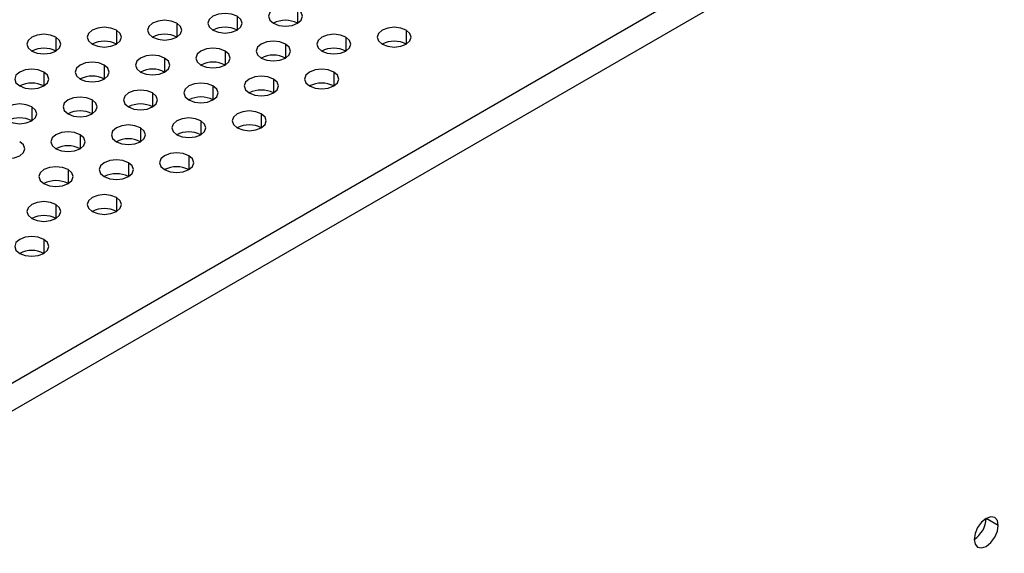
# Model space of a CAD drawing. Header units: millimetres. Extents: x 0 to 1118, y 0 to 864.
# Tile 270 of 438: x 958.81 to 964.58, y 672.97 to 676.1. Entities that reach past the tile are written whole.
import ezdxf

# ---------------------------------------------------------------- set-up
doc = ezdxf.new("R2010")
doc.units = ezdxf.units.MM

msp = doc.modelspace()

# ---------------------------------------------------------------- linework, layer by layer
at = {"color": 7, "linetype": 'Continuous', "lineweight": 25}
for p, q in [((1014.0395, 705.8734), (939.2276, 662.6854)), ((1014.1102, 705.7509), (939.2983, 662.5629)), ((964.5421, 673.1348), (964.4713, 673.1756))]:
    msp.add_line(p, q, dxfattribs=at)
at = {"color": 8, "linetype": 'Continuous', "lineweight": 25}
for p, q in [((960.0873, 676.1153), (960.0873, 676.0337)), ((960.4408, 676.1561), (960.4408, 676.0745)), ((959.7337, 676.0745), (959.7337, 675.9929)), ((959.0266, 675.9929), (959.0266, 675.9112)), ((959.3802, 676.0337), (959.3802, 675.952)), ((960.7237, 675.9929), (960.7237, 675.9112)), ((961.0772, 676.0337), (961.0772, 675.952)), ((960.3701, 675.952), (960.3701, 675.8704)), ((960.0166, 675.9112), (960.0166, 675.8296)), ((959.3095, 675.8296), (959.3095, 675.7479)), ((959.663, 675.8704), (959.663, 675.7888)), ((958.9559, 675.7888), (958.9559, 675.7071)), ((960.653, 675.7888), (960.653, 675.7071)), ((959.9459, 675.7071), (959.9459, 675.6255)), ((960.2994, 675.7479), (960.2994, 675.6663)), ((959.5923, 675.6663), (959.5923, 675.5847)), ((959.2388, 675.6255), (959.2388, 675.5438)), ((958.8852, 675.5847), (958.8852, 675.503)), ((960.2287, 675.5438), (960.2287, 675.4622)), ((959.8752, 675.503), (959.8752, 675.4214)), ((959.168, 675.4214), (959.168, 675.3397)), ((959.5216, 675.4622), (959.5216, 675.3806)), ((959.8044, 675.2989), (959.8044, 675.2173)), ((959.4509, 675.2581), (959.4509, 675.1765)), ((959.0973, 675.2173), (959.0973, 675.1356)), ((959.0266, 675.0132), (959.0266, 674.9315)), ((959.3802, 675.054), (959.3802, 674.9724)), ((958.9559, 674.8091), (958.9559, 674.7274))]:
    msp.add_line(p, q, dxfattribs=at)
at = {"color": 7, "linetype": 'Continuous', "lineweight": 25, "flags": 128}
for points in [[(960.4408, 676.1561), (960.4084, 676.1687), (960.3701, 676.1731), (960.3319, 676.1687), (960.2994, 676.1561), (960.2777, 676.1374), (960.2701, 676.1153), (960.2777, 676.0932), (960.2994, 676.0745)], [(960.0873, 676.1153), (960.0548, 676.1278), (960.0166, 676.1322), (959.9783, 676.1278), (959.9459, 676.1153), (959.9242, 676.0966), (959.9166, 676.0745), (959.9242, 676.0524), (959.9459, 676.0337)], [(959.9459, 676.0337), (959.9783, 676.0212), (960.0166, 676.0168), (960.0548, 676.0212), (960.0873, 676.0337), (960.109, 676.0524), (960.1166, 676.0745), (960.109, 676.0966), (960.0873, 676.1153)], [(960.2994, 676.0745), (960.3319, 676.062), (960.3701, 676.0576), (960.4084, 676.062), (960.4408, 676.0745), (960.4625, 676.0932), (960.4701, 676.1153), (960.4625, 676.1374), (960.4408, 676.1561)], [(959.3802, 676.0337), (959.3477, 676.0462), (959.3095, 676.0506), (959.2712, 676.0462), (959.2388, 676.0337), (959.2171, 676.015), (959.2095, 675.9929), (959.2171, 675.9708), (959.2388, 675.952)], [(959.7337, 676.0745), (959.7013, 676.087), (959.663, 676.0914), (959.6248, 676.087), (959.5923, 676.0745), (959.5706, 676.0558), (959.563, 676.0337), (959.5706, 676.0116), (959.5923, 675.9929)], [(959.5923, 675.9929), (959.6248, 675.9804), (959.663, 675.976), (959.7013, 675.9804), (959.7337, 675.9929), (959.7554, 676.0116), (959.763, 676.0337), (959.7554, 676.0558), (959.7337, 676.0745)], [(961.0772, 676.0337), (961.0448, 676.0462), (961.0065, 676.0506), (960.9683, 676.0462), (960.9358, 676.0337), (960.9141, 676.015), (960.9065, 675.9929), (960.9141, 675.9708), (960.9358, 675.952)], [(959.0266, 675.9929), (958.9942, 676.0054), (958.9559, 676.0098), (958.9176, 676.0054), (958.8852, 675.9929), (958.8635, 675.9741), (958.8559, 675.952), (958.8635, 675.93), (958.8852, 675.9112)], [(958.8852, 675.9112), (958.9176, 675.8987), (958.9559, 675.8943), (958.9942, 675.8987), (959.0266, 675.9112), (959.0483, 675.93), (959.0559, 675.952), (959.0483, 675.9741), (959.0266, 675.9929)], [(959.2388, 675.952), (959.2712, 675.9395), (959.3095, 675.9351), (959.3477, 675.9395), (959.3802, 675.952), (959.4019, 675.9708), (959.4095, 675.9929), (959.4019, 676.015), (959.3802, 676.0337)], [(960.7237, 675.9929), (960.6912, 676.0054), (960.653, 676.0098), (960.6147, 676.0054), (960.5823, 675.9929), (960.5606, 675.9741), (960.553, 675.952), (960.5606, 675.93), (960.5823, 675.9112)], [(960.5823, 675.9112), (960.6147, 675.8987), (960.653, 675.8943), (960.6912, 675.8987), (960.7237, 675.9112), (960.7454, 675.93), (960.753, 675.952), (960.7454, 675.9741), (960.7237, 675.9929)], [(960.9358, 675.952), (960.9683, 675.9395), (961.0065, 675.9351), (961.0448, 675.9395), (961.0772, 675.952), (961.0989, 675.9708), (961.1065, 675.9929), (961.0989, 676.015), (961.0772, 676.0337)], [(960.3701, 675.952), (960.3377, 675.9646), (960.2994, 675.969), (960.2611, 675.9646), (960.2287, 675.952), (960.207, 675.9333), (960.1994, 675.9112), (960.207, 675.8891), (960.2287, 675.8704)], [(960.2287, 675.8704), (960.2611, 675.8579), (960.2994, 675.8535), (960.3377, 675.8579), (960.3701, 675.8704), (960.3918, 675.8891), (960.3994, 675.9112), (960.3918, 675.9333), (960.3701, 675.952)], [(959.663, 675.8704), (959.6306, 675.8829), (959.5923, 675.8873), (959.554, 675.8829), (959.5216, 675.8704), (959.4999, 675.8517), (959.4923, 675.8296), (959.4999, 675.8075), (959.5216, 675.7888)], [(960.0166, 675.9112), (959.9841, 675.9237), (959.9459, 675.9281), (959.9076, 675.9237), (959.8752, 675.9112), (959.8535, 675.8925), (959.8459, 675.8704), (959.8535, 675.8483), (959.8752, 675.8296)], [(959.8752, 675.8296), (959.9076, 675.8171), (959.9459, 675.8127), (959.9841, 675.8171), (960.0166, 675.8296), (960.0383, 675.8483), (960.0459, 675.8704), (960.0383, 675.8925), (960.0166, 675.9112)], [(959.3095, 675.8296), (959.277, 675.8421), (959.2388, 675.8465), (959.2005, 675.8421), (959.168, 675.8296), (959.1464, 675.8109), (959.1388, 675.7888), (959.1464, 675.7667), (959.168, 675.7479)], [(959.168, 675.7479), (959.2005, 675.7354), (959.2388, 675.731), (959.277, 675.7354), (959.3095, 675.7479), (959.3311, 675.7667), (959.3388, 675.7888), (959.3311, 675.8109), (959.3095, 675.8296)], [(959.5216, 675.7888), (959.554, 675.7763), (959.5923, 675.7719), (959.6306, 675.7763), (959.663, 675.7888), (959.6847, 675.8075), (959.6923, 675.8296), (959.6847, 675.8517), (959.663, 675.8704)], [(958.9559, 675.7888), (958.9235, 675.8013), (958.8852, 675.8057), (958.8469, 675.8013), (958.8145, 675.7888), (958.7928, 675.77), (958.7852, 675.7479), (958.7928, 675.7259), (958.8145, 675.7071)], [(958.8145, 675.7071), (958.8469, 675.6946), (958.8852, 675.6902), (958.9235, 675.6946), (958.9559, 675.7071), (958.9776, 675.7259), (958.9852, 675.7479), (958.9776, 675.77), (958.9559, 675.7888)], [(960.2994, 675.7479), (960.267, 675.7605), (960.2287, 675.7649), (960.1904, 675.7605), (960.158, 675.7479), (960.1363, 675.7292), (960.1287, 675.7071), (960.1363, 675.685), (960.158, 675.6663)], [(960.653, 675.7888), (960.6205, 675.8013), (960.5823, 675.8057), (960.544, 675.8013), (960.5115, 675.7888), (960.4899, 675.77), (960.4823, 675.7479), (960.4899, 675.7259), (960.5115, 675.7071)], [(960.5115, 675.7071), (960.544, 675.6946), (960.5823, 675.6902), (960.6205, 675.6946), (960.653, 675.7071), (960.6746, 675.7259), (960.6823, 675.7479), (960.6746, 675.77), (960.653, 675.7888)], [(959.9459, 675.7071), (959.9134, 675.7196), (959.8752, 675.724), (959.8369, 675.7196), (959.8044, 675.7071), (959.7828, 675.6884), (959.7752, 675.6663), (959.7828, 675.6442), (959.8044, 675.6255)], [(959.8044, 675.6255), (959.8369, 675.613), (959.8752, 675.6086), (959.9134, 675.613), (959.9459, 675.6255), (959.9675, 675.6442), (959.9752, 675.6663), (959.9675, 675.6884), (959.9459, 675.7071)], [(960.158, 675.6663), (960.1904, 675.6538), (960.2287, 675.6494), (960.267, 675.6538), (960.2994, 675.6663), (960.3211, 675.685), (960.3287, 675.7071), (960.3211, 675.7292), (960.2994, 675.7479)], [(959.5923, 675.6663), (959.5599, 675.6788), (959.5216, 675.6832), (959.4833, 675.6788), (959.4509, 675.6663), (959.4292, 675.6476), (959.4216, 675.6255), (959.4292, 675.6034), (959.4509, 675.5847)], [(959.4509, 675.5847), (959.4833, 675.5722), (959.5216, 675.5678), (959.5599, 675.5722), (959.5923, 675.5847), (959.614, 675.6034), (959.6216, 675.6255), (959.614, 675.6476), (959.5923, 675.6663)], [(958.8852, 675.5847), (958.8528, 675.5972), (958.8145, 675.6016), (958.7762, 675.5972), (958.7438, 675.5847), (958.7221, 675.5659), (958.7145, 675.5438), (958.7221, 675.5218), (958.7438, 675.503)], [(959.2388, 675.6255), (959.2063, 675.638), (959.168, 675.6424), (959.1298, 675.638), (959.0973, 675.6255), (959.0757, 675.6068), (959.068, 675.5847), (959.0757, 675.5626), (959.0973, 675.5438)], [(959.0973, 675.5438), (959.1298, 675.5313), (959.168, 675.5269), (959.2063, 675.5313), (959.2388, 675.5438), (959.2604, 675.5626), (959.268, 675.5847), (959.2604, 675.6068), (959.2388, 675.6255)], [(958.7438, 675.503), (958.7762, 675.4905), (958.8145, 675.4861), (958.8528, 675.4905), (958.8852, 675.503), (958.9069, 675.5218), (958.9145, 675.5438), (958.9069, 675.5659), (958.8852, 675.5847)], [(960.2287, 675.5438), (960.1963, 675.5564), (960.158, 675.5608), (960.1197, 675.5564), (960.0873, 675.5438), (960.0656, 675.5251), (960.058, 675.503), (960.0656, 675.4809), (960.0873, 675.4622)], [(960.0873, 675.4622), (960.1197, 675.4497), (960.158, 675.4453), (960.1963, 675.4497), (960.2287, 675.4622), (960.2504, 675.4809), (960.258, 675.503), (960.2504, 675.5251), (960.2287, 675.5438)], [(959.5216, 675.4622), (959.4892, 675.4747), (959.4509, 675.4791), (959.4126, 675.4747), (959.3802, 675.4622), (959.3585, 675.4435), (959.3509, 675.4214), (959.3585, 675.3993), (959.3802, 675.3806)], [(959.8752, 675.503), (959.8427, 675.5155), (959.8044, 675.5199), (959.7662, 675.5155), (959.7337, 675.503), (959.7121, 675.4843), (959.7044, 675.4622), (959.7121, 675.4401), (959.7337, 675.4214)], [(959.7337, 675.4214), (959.7662, 675.4089), (959.8044, 675.4045), (959.8427, 675.4089), (959.8752, 675.4214), (959.8968, 675.4401), (959.9044, 675.4622), (959.8968, 675.4843), (959.8752, 675.503)], [(959.168, 675.4214), (959.1356, 675.4339), (959.0973, 675.4383), (959.0591, 675.4339), (959.0266, 675.4214), (959.0049, 675.4027), (958.9973, 675.3806), (959.0049, 675.3585), (959.0266, 675.3397)], [(959.0266, 675.3397), (959.0591, 675.3272), (959.0973, 675.3228), (959.1356, 675.3272), (959.168, 675.3397), (959.1897, 675.3585), (959.1973, 675.3806), (959.1897, 675.4027), (959.168, 675.4214)], [(959.3802, 675.3806), (959.4126, 675.368), (959.4509, 675.3637), (959.4892, 675.368), (959.5216, 675.3806), (959.5433, 675.3993), (959.5509, 675.4214), (959.5433, 675.4435), (959.5216, 675.4622)], [(958.6731, 675.2989), (958.7055, 675.2864), (958.7438, 675.282), (958.7821, 675.2864), (958.8145, 675.2989), (958.8362, 675.3176), (958.8438, 675.3397), (958.8362, 675.3618), (958.8145, 675.3806)], [(959.8044, 675.2989), (959.772, 675.3114), (959.7337, 675.3158), (959.6955, 675.3114), (959.663, 675.2989), (959.6413, 675.2802), (959.6337, 675.2581), (959.6413, 675.236), (959.663, 675.2173)], [(959.663, 675.2173), (959.6955, 675.2048), (959.7337, 675.2004), (959.772, 675.2048), (959.8044, 675.2173), (959.8261, 675.236), (959.8337, 675.2581), (959.8261, 675.2802), (959.8044, 675.2989)], [(959.4509, 675.2581), (959.4184, 675.2706), (959.3802, 675.275), (959.3419, 675.2706), (959.3095, 675.2581), (959.2878, 675.2394), (959.2802, 675.2173), (959.2878, 675.1952), (959.3095, 675.1765)], [(959.3095, 675.1765), (959.3419, 675.1639), (959.3802, 675.1596), (959.4184, 675.1639), (959.4509, 675.1765), (959.4726, 675.1952), (959.4802, 675.2173), (959.4726, 675.2394), (959.4509, 675.2581)], [(959.0973, 675.2173), (959.0649, 675.2298), (959.0266, 675.2342), (958.9884, 675.2298), (958.9559, 675.2173), (958.9342, 675.1986), (958.9266, 675.1765), (958.9342, 675.1544), (958.9559, 675.1356)], [(958.9559, 675.1356), (958.9884, 675.1231), (959.0266, 675.1187), (959.0649, 675.1231), (959.0973, 675.1356), (959.119, 675.1544), (959.1266, 675.1765), (959.119, 675.1986), (959.0973, 675.2173)], [(959.3802, 675.054), (959.3477, 675.0665), (959.3095, 675.0709), (959.2712, 675.0665), (959.2388, 675.054), (959.2171, 675.0353), (959.2095, 675.0132), (959.2171, 674.9911), (959.2388, 674.9724)], [(959.0266, 675.0132), (958.9942, 675.0257), (958.9559, 675.0301), (958.9176, 675.0257), (958.8852, 675.0132), (958.8635, 674.9944), (958.8559, 674.9724), (958.8635, 674.9503), (958.8852, 674.9315)], [(958.8852, 674.9315), (958.9176, 674.919), (958.9559, 674.9146), (958.9942, 674.919), (959.0266, 674.9315), (959.0483, 674.9503), (959.0559, 674.9724), (959.0483, 674.9944), (959.0266, 675.0132)], [(959.2388, 674.9724), (959.2712, 674.9598), (959.3095, 674.9554), (959.3477, 674.9598), (959.3802, 674.9724), (959.4019, 674.9911), (959.4095, 675.0132), (959.4019, 675.0353), (959.3802, 675.054)], [(958.9559, 674.8091), (958.9235, 674.8216), (958.8852, 674.826), (958.8469, 674.8216), (958.8145, 674.8091), (958.7928, 674.7903), (958.7852, 674.7683), (958.7928, 674.7462), (958.8145, 674.7274)], [(958.8145, 674.7274), (958.8469, 674.7149), (958.8852, 674.7105), (958.9235, 674.7149), (958.9559, 674.7274), (958.9776, 674.7462), (958.9852, 674.7683), (958.9776, 674.7903), (958.9559, 674.8091)], [(964.5421, 673.1348), (964.5367, 673.1629), (964.5213, 673.1806), (964.4984, 673.185), (964.4713, 673.1756), (964.4443, 673.1538), (964.4213, 673.1228), (964.406, 673.0875), (964.4006, 673.0531)], [(964.4006, 673.0531), (964.406, 673.025), (964.4213, 673.0074), (964.4443, 673.0029), (964.4713, 673.0123), (964.4984, 673.0341), (964.5213, 673.0651), (964.5367, 673.1004), (964.5421, 673.1348)]]:
    msp.add_lwpolyline(points, dxfattribs=at)
at = {"color": 7, "linetype": 'Continuous', "lineweight": 25}
for centre, start, end in [((960.0166, 675.8972), 62.61002, 117.3846), ((960.3701, 675.938), 62.61002, 117.3846), ((959.663, 675.8564), 62.61002, 117.3846), ((959.3095, 675.8156), 62.61002, 117.3846), ((961.0065, 675.8156), 62.61002, 117.3846), ((958.9559, 675.7747), 62.61002, 117.3846), ((960.2994, 675.7339), 62.61002, 117.3846), ((960.653, 675.7747), 62.61002, 117.3846), ((959.9459, 675.6931), 62.61002, 117.3846), ((959.2388, 675.6115), 62.61002, 117.3846), ((959.5923, 675.6523), 62.61002, 117.3846), ((958.8852, 675.5706), 62.61002, 117.3846), ((960.5823, 675.5706), 62.61002, 117.3846), ((960.2287, 675.5298), 62.61002, 117.3846), ((959.5216, 675.4482), 62.61002, 117.3846), ((959.8752, 675.489), 62.61002, 117.3846), ((959.168, 675.4074), 62.61002, 117.3846), ((958.8145, 675.3665), 62.61002, 117.3846), ((960.158, 675.3257), 62.61002, 117.3846), ((959.8044, 675.2849), 62.61002, 117.3846), ((959.0973, 675.2033), 62.61002, 117.3846), ((959.4509, 675.2441), 62.61002, 117.3846), ((959.3802, 675.04), 62.61002, 117.3846), ((959.7337, 675.0808), 62.61002, 117.3846), ((959.0266, 674.9992), 62.61002, 117.3846), ((959.3095, 674.8359), 62.61002, 117.3846), ((958.9559, 674.795), 62.61002, 117.3846), ((958.8852, 674.5909), 62.61002, 117.3846), ((964.3178, 673.1826), 302.60548, 357.39452)]:
    msp.add_arc(centre, 0.1537, start, end, dxfattribs=at)

doc.saveas('drawing.dxf')
